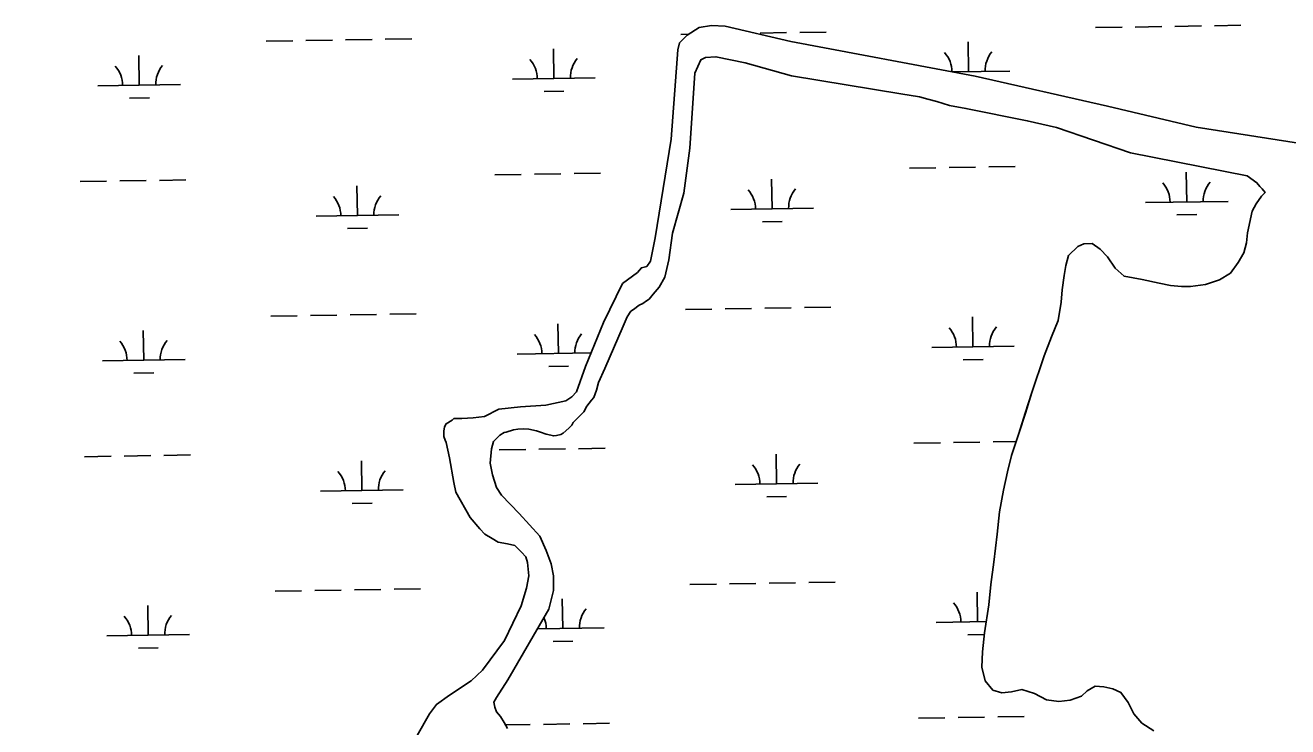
# Model space of a CAD drawing. Extents: x 3855477 to 3893699, y 299188 to 325115.
# Drawn here: x 3865336 to 3866863, y 319998 to 320846 of the extents above; entities that cross this region are included whole.
import ezdxf

# ---------------------------------------------------------------- set-up
doc = ezdxf.new("R2010")
doc.units = 0
for name, color, linetype in [('V-GRID-MAJR', 7, 'Continuous'), ('V-TOPO-SHOR', 7, 'Continuous'), ('V-WETL-SWMP', 7, 'Continuous')]:
    doc.layers.add(name, color=color, linetype=linetype)

msp = doc.modelspace()

# ---------------------------------------------------------------- linework, layer by layer
at = {"layer": 'V-GRID-MAJR'}
msp.add_spline([(3859493.4, 319767), (3864801.7, 319851.5), (3870110.1, 319936.8), (3875418.4, 320022.9), (3880726.7, 320109.8), (3886035, 320197.4), (3891343.3, 320285.8)], degree=3, dxfattribs=at)
at = {"layer": 'V-TOPO-SHOR'}
for points in [[(3866889.4, 320701.2), (3866752.6, 320722.8), (3866645.3, 320748), (3866485, 320784.2), (3866262.2, 320826.2), (3866182.5, 320844.8), (3866166.2, 320845.7), (3866151.1, 320843), (3866136.7, 320833.9), (3866127.5, 320824.4), (3866125.4, 320816), (3866124.3, 320805.2)], [(3866124.3, 320805.2), (3866117.4, 320708.2), (3866097.7, 320588.6), (3866092.1, 320560.6), (3866087.6, 320554.2), (3866081.2, 320552.5), (3866076.6, 320547), (3866058.4, 320533.5), (3866035.5, 320486.5), (3866013.5, 320433.1), (3866002.7, 320402.6), (3865997.2, 320396.3), (3865989.9, 320391.8), (3865965.4, 320386.5), (3865934.8, 320384.2)], [(3866836.1, 320643.6), (3866832.5, 320648.1), (3866829.7, 320650.9), (3866826.1, 320655.4), (3866814.4, 320663.7), (3866673.1, 320691.6), (3866583.5, 320722), (3866548.2, 320730.4), (3866473.9, 320745.3), (3866454, 320749), (3866438.6, 320753.6), (3866427.8, 320756.4), (3866417.8, 320759.2), (3866395.1, 320762.9), (3866262.9, 320784.5), (3866206.8, 320800.2), (3866171.4, 320807.7), (3866158.7, 320806.8), (3866153.3, 320804.1), (3866145.9, 320787.9), (3866140, 320697.2), (3866132.5, 320642.9), (3866118.9, 320594.5)], [(3866620.9, 320041), (3866613.7, 320034.7), (3866600.1, 320029.6), (3866586.6, 320028.1), (3866571.4, 320030.1), (3866556.8, 320037.8), (3866541.7, 320042.6), (3866529.3, 320039.9), (3866517.4, 320038.4), (3866506.6, 320041.6), (3866497.1, 320053.2), (3866493.2, 320069.6), (3866494.1, 320088.3), (3866496.6, 320110.9), (3866501.6, 320144.8), (3866504.1, 320169.4), (3866507.9, 320196.5), (3866511.6, 320230.3), (3866514.6, 320257.3), (3866519.5, 320283.6), (3866524.4, 320305.8), (3866529.3, 320325.7), (3866538.2, 320352), (3866545.9, 320376.6), (3866553.9, 320401.6), (3866568.5, 320446.1), (3866577.4, 320469.2), (3866585.5, 320488.6), (3866589.2, 320510.9), (3866590.4, 320526), (3866592.9, 320543.1), (3866595, 320555.5), (3866598.2, 320567.4), (3866609.4, 320578.1), (3866616.6, 320581.6), (3866626.6, 320582), (3866636.5, 320575.1), (3866645.2, 320565.9), (3866654.7, 320551.9), (3866665.4, 320542.3), (3866687.2, 320538.2), (3866707.9, 320533.8), (3866721.4, 320531.3), (3866735, 320530), (3866745.7, 320530), (3866764, 320532.3), (3866780.8, 320538.1), (3866794, 320546), (3866803.6, 320559.1), (3866810.4, 320570.6), (3866813.7, 320582.9), (3866814.9, 320594.9), (3866820.2, 320621.1), (3866825.1, 320629.8), (3866831.5, 320639), (3866836.1, 320643.6)], [(3866118.9, 320594.5), (3866114.5, 320562.1), (3866109.7, 320541.2), (3866102.8, 320529.2), (3866095.4, 320520.8), (3866090.7, 320514.6), (3866087.5, 320512.5), (3866082.8, 320509.4), (3866078.6, 320507.3), (3866071.8, 320502.1), (3866068.6, 320500.1), (3866063.9, 320493.3), (3866059.1, 320481.8), (3866036.8, 320430.6), (3866029.4, 320413.9), (3866026.8, 320404.5), (3866023.6, 320395.6), (3866020.9, 320392.5), (3866015.1, 320385.2), (3866011.4, 320378.4), (3866008.3, 320375.3), (3865998.8, 320365.4), (3865997.2, 320362.3), (3865993.5, 320358.6), (3865986.7, 320352.4), (3865983.5, 320350.8), (3865978.3, 320349.8), (3865975.2, 320349.3), (3865965.8, 320351.4), (3865959, 320353.6), (3865954.3, 320355.2), (3865944.9, 320357.3), (3865938.6, 320357.9), (3865931.8, 320357.4), (3865926.5, 320356.4), (3865917.6, 320353.8), (3865915, 320353.3), (3865909.7, 320350.2), (3865902.4, 320342.3), (3865899.7, 320333.5), (3865898, 320316.2), (3865901.1, 320302.1), (3865905.7, 320286.8), (3865912, 320277.4), (3865933.3, 320255.3), (3865958.3, 320227.9), (3865966, 320210.6), (3865972.2, 320194.4), (3865974.8, 320180.2), (3865974.7, 320162.4), (3865969.3, 320139.9), (3865919.7, 320054.4), (3865905.9, 320033), (3865902.8, 320027.2), (3865903.8, 320021), (3865905.8, 320015.7), (3865910.5, 320009.9), (3865915.2, 320002.6), (3865919.3, 319995.2)], [(3865934.8, 320384.2), (3865908.5, 320381.7), (3865891.2, 320372.7), (3865877.6, 320371), (3865864, 320370.1), (3865858.6, 320370.2), (3865854.1, 320370.2), (3865852.2, 320368.4), (3865844.9, 320363.9), (3865843.1, 320360.3), (3865842.2, 320354.8), (3865842.1, 320348.5), (3865843.9, 320343.9), (3865844.8, 320341.2), (3865848.9, 320322.7)], [(3865796.7, 319963.4), (3865824.7, 320013), (3865833.1, 320024.5), (3865848.9, 320035.9), (3865875.2, 320053), (3865888.8, 320066.1), (3865915.7, 320102), (3865935.8, 320143.8), (3865942.2, 320165.2), (3865944.9, 320179.9), (3865943.5, 320196.1), (3865941.4, 320202.9), (3865936.2, 320208.7), (3865932.6, 320212.4), (3865927.9, 320216.6), (3865919, 320218.7), (3865908, 320220.9), (3865900.7, 320225.1), (3865891.8, 320230.4), (3865885.6, 320236.7), (3865874.1, 320250.4), (3865856.5, 320281.4), (3865854, 320292.9), (3865848.9, 320322.7)], [(3866701.4, 319992.4), (3866686.7, 320002), (3866677.2, 320013.2), (3866670.5, 320026.8), (3866661.5, 320038.8), (3866651.9, 320043.2), (3866640.8, 320045.7), (3866630.5, 320046.5), (3866620.9, 320041)]]:
    msp.add_lwpolyline(points, dxfattribs=at)
at = {"layer": 'V-WETL-SWMP'}
for p, q in [((3866630.9, 320843), (3866662.9, 320843.5)), ((3866678.9, 320843.7), (3866710.9, 320844.3)), ((3866726.9, 320844.5), (3866758.9, 320845)), ((3866774.9, 320845.3), (3866806.8, 320845.8)), ((3865627.2, 320826.6), (3865659.2, 320827.1)), ((3865675.2, 320827.4), (3865707.2, 320827.9)), ((3865723.2, 320828.2), (3865755.2, 320828.7)), ((3865771.2, 320829), (3865803.2, 320829.5)), ((3866129, 320834.8), (3866138.4, 320834.9)), ((3866225, 320836.3), (3866257, 320836.9)), ((3866273, 320837.1), (3866305, 320837.6)), ((3866477.1, 320789.7), (3866476.5, 320825.7)), ((3865975.3, 320781.5), (3865974.7, 320817.5)), ((3865473.4, 320773.4), (3865472.9, 320809.3)), ((3865925.3, 320780.7), (3866025.3, 320782.3)), ((3866457.6, 320789.4), (3866527.1, 320790.5)), ((3865423.5, 320772.5), (3865523.4, 320774.2)), ((3865963.5, 320765.9), (3865987.5, 320766.3)), ((3865461.7, 320757.7), (3865485.7, 320758.1)), ((3866405.6, 320673.1), (3866437.6, 320673.6)), ((3866453.6, 320673.9), (3866485.6, 320674.4)), ((3866501.6, 320674.7), (3866533.6, 320675.2)), ((3865449.9, 320657.5), (3865481.9, 320658)), ((3865497.9, 320658.3), (3865529.9, 320658.8)), ((3865903.8, 320664.9), (3865935.8, 320665.4)), ((3865951.8, 320665.7), (3865983.8, 320666.2)), ((3865999.8, 320666.5), (3866031.8, 320667)), ((3866239.3, 320623.9), (3866238.7, 320659.9)), ((3866741.2, 320632.1), (3866740.6, 320668.1)), ((3865401.9, 320656.7), (3865433.9, 320657.3)), ((3865737.5, 320615.8), (3865736.9, 320651.8)), ((3866691.2, 320631.3), (3866791.2, 320632.9)), ((3865687.5, 320615), (3865787.5, 320616.6)), ((3866189.3, 320623.1), (3866289.3, 320624.8)), ((3866729.4, 320616.5), (3866753.4, 320616.9)), ((3865725.7, 320600.1), (3865749.7, 320600.5)), ((3866227.6, 320608.3), (3866251.6, 320608.7)), ((3866278.4, 320504.5), (3866310.4, 320505)), ((3865632.6, 320494), (3865664.6, 320494.5)), ((3865680.6, 320494.8), (3865712.6, 320495.3)), ((3865728.6, 320495.5), (3865760.6, 320496.1)), ((3865776.6, 320496.3), (3865808.6, 320496.8)), ((3866134.4, 320502.1), (3866166.4, 320502.7)), ((3866182.4, 320502.9), (3866214.4, 320503.5)), ((3866230.4, 320503.7), (3866262.4, 320504.2)), ((3866482.5, 320457.1), (3866482, 320493.1)), ((3865478.9, 320440.7), (3865478.3, 320476.7)), ((3865980.7, 320448.9), (3865980.1, 320484.9)), ((3865930.7, 320448.1), (3866020.2, 320449.5)), ((3866432.6, 320456.3), (3866532.5, 320457.9)), ((3865428.9, 320439.9), (3865528.9, 320441.5)), ((3865969, 320433.3), (3865993, 320433.7)), ((3866470.8, 320441.4), (3866494.8, 320441.8)), ((3865467.1, 320425.1), (3865491.1, 320425.5)), ((3866411, 320340.5), (3866443, 320341)), ((3866459, 320341.2), (3866491, 320341.8)), ((3866507, 320342), (3866534.9, 320342.5)), ((3865407.3, 320324.1), (3865439.3, 320324.6)), ((3865455.3, 320324.9), (3865487.3, 320325.4)), ((3865503.3, 320325.7), (3865535.3, 320326.2)), ((3865909.2, 320332.3), (3865941.2, 320332.8)), ((3865957.2, 320333.1), (3865989.2, 320333.6)), ((3866005.2, 320333.8), (3866037.2, 320334.4)), ((3866244.7, 320291.3), (3866244.2, 320327.3)), ((3865742.9, 320283.1), (3865742.3, 320319.1)), ((3866194.7, 320290.5), (3866294.7, 320292.1)), ((3865692.9, 320282.3), (3865792.9, 320284)), ((3866233, 320275.7), (3866257, 320276.1)), ((3865731.2, 320267.5), (3865755.2, 320267.9)), ((3866139.9, 320169.5), (3866171.9, 320170)), ((3866187.9, 320170.3), (3866219.9, 320170.8)), ((3866235.9, 320171.1), (3866267.9, 320171.6)), ((3866283.8, 320171.9), (3866315.8, 320172.4)), ((3865638, 320161.3), (3865670, 320161.9)), ((3865686, 320162.1), (3865718, 320162.6)), ((3865734, 320162.9), (3865766, 320163.4)), ((3865782, 320163.7), (3865814, 320164.2)), ((3866488, 320124.4), (3866487.4, 320160.4)), ((3865484.3, 320108.1), (3865483.7, 320144.1)), ((3865986.1, 320116.3), (3865985.5, 320152.3)), ((3866438, 320123.6), (3866498.7, 320124.6)), ((3865434.3, 320107.3), (3865534.3, 320108.9)), ((3865955.3, 320115.8), (3866036.1, 320117.1)), ((3866476.2, 320108.8), (3866496.4, 320109.1)), ((3865472.5, 320092.5), (3865496.5, 320092.9)), ((3865974.4, 320100.6), (3865998.4, 320101)), ((3865962.6, 320000.4), (3865994.6, 320001)), ((3866010.6, 320001.2), (3866042.6, 320001.7)), ((3866416.4, 320007.8), (3866448.4, 320008.3)), ((3866464.4, 320008.6), (3866496.4, 320009.1)), ((3866512.4, 320009.4), (3866544.4, 320009.9)), ((3865916.8, 319999.7), (3865946.6, 320000.2))]:
    msp.add_line(p, q, dxfattribs=at)
for points in [[(3866889.4, 320701.2), (3866752.6, 320722.8), (3866645.3, 320748), (3866485, 320784.2), (3866262.2, 320826.2), (3866182.5, 320844.8), (3866166.2, 320845.7), (3866151.1, 320843), (3866136.7, 320833.9), (3866127.5, 320824.4), (3866125.4, 320816), (3866124.3, 320805.2), (3866117.4, 320708.2), (3866097.7, 320588.6), (3866092.1, 320560.6), (3866087.6, 320554.2), (3866081.2, 320552.5), (3866076.6, 320547), (3866058.4, 320533.5), (3866035.5, 320486.5), (3866013.5, 320433.1), (3866002.7, 320402.6), (3865997.2, 320396.3), (3865989.9, 320391.8), (3865965.4, 320386.5), (3865934.8, 320384.2), (3865908.5, 320381.7), (3865891.2, 320372.7), (3865877.6, 320371), (3865864, 320370.1), (3865858.6, 320370.2), (3865854, 320370.2), (3865852.2, 320368.4), (3865844.9, 320363.9), (3865843.1, 320360.3), (3865842.2, 320354.8), (3865842.1, 320348.5), (3865843.9, 320343.9), (3865844.8, 320341.2), (3865848.9, 320322.7), (3865854, 320292.9), (3865856.5, 320281.4), (3865874.1, 320250.4), (3865885.6, 320236.7), (3865891.8, 320230.4), (3865900.7, 320225.1), (3865908, 320220.9), (3865919, 320218.7), (3865927.9, 320216.6), (3865932.6, 320212.4), (3865936.2, 320208.7), (3865941.4, 320202.9), (3865943.5, 320196.1), (3865944.9, 320179.9), (3865942.2, 320165.2), (3865935.8, 320143.8), (3865915.7, 320102), (3865888.8, 320066.1), (3865875.2, 320053), (3865848.9, 320035.9), (3865833.1, 320024.5), (3865824.7, 320013), (3865796.7, 319963.4)], [(3866118.9, 320594.5), (3866132.5, 320642.9), (3866140, 320697.2), (3866145.9, 320787.9), (3866153.3, 320804.1), (3866158.7, 320806.8), (3866171.4, 320807.7), (3866206.8, 320800.2), (3866262.9, 320784.5), (3866395.1, 320762.9), (3866417.8, 320759.2), (3866427.8, 320756.4), (3866438.6, 320753.6), (3866454, 320749), (3866473.9, 320745.3), (3866548.2, 320730.4), (3866583.5, 320722), (3866673.1, 320691.6), (3866814.4, 320663.7), (3866826.1, 320655.4), (3866829.7, 320650.9), (3866832.5, 320648.1), (3866836.1, 320643.6), (3866831.5, 320639), (3866825.1, 320629.8), (3866820.2, 320621.1), (3866814.9, 320594.9), (3866813.7, 320582.9), (3866810.4, 320570.6), (3866803.6, 320559.1), (3866794, 320546), (3866780.8, 320538.1), (3866764, 320532.3), (3866745.7, 320530), (3866735, 320530), (3866721.4, 320531.3), (3866707.9, 320533.8), (3866687.2, 320538.2), (3866665.4, 320542.3), (3866654.7, 320551.9), (3866645.2, 320565.9), (3866636.5, 320575.1), (3866626.6, 320582), (3866616.6, 320581.6), (3866609.4, 320578.1), (3866598.2, 320567.4), (3866595, 320555.5), (3866592.9, 320543.1), (3866590.4, 320526), (3866589.2, 320510.9), (3866585.5, 320488.6), (3866577.4, 320469.2), (3866568.5, 320446.1), (3866553.9, 320401.6), (3866545.8, 320376.6), (3866538.2, 320352), (3866529.3, 320325.7), (3866524.4, 320305.8), (3866519.5, 320283.6), (3866514.6, 320257.3), (3866511.6, 320230.3), (3866507.9, 320196.5), (3866504.1, 320169.4), (3866501.6, 320144.8), (3866496.6, 320110.9), (3866494.1, 320088.3), (3866493.2, 320069.6), (3866497.1, 320053.2), (3866506.6, 320041.6), (3866517.4, 320038.4), (3866529.3, 320039.9), (3866541.7, 320042.6), (3866556.8, 320037.8), (3866571.4, 320030.1), (3866586.6, 320028.1), (3866600.1, 320029.6), (3866613.7, 320034.7), (3866620.9, 320041), (3866630.5, 320046.5), (3866640.8, 320045.7), (3866651.9, 320043.2), (3866661.5, 320038.8), (3866670.5, 320026.8), (3866677.2, 320013.2), (3866686.7, 320002), (3866701.4, 319992.4)], [(3865919.3, 319995.2), (3865915.2, 320002.6), (3865910.5, 320009.9), (3865905.8, 320015.7), (3865903.8, 320021), (3865902.8, 320027.2), (3865905.9, 320033), (3865919.7, 320054.4), (3865969.3, 320139.9), (3865974.7, 320162.4), (3865974.8, 320180.2), (3865972.2, 320194.4), (3865966, 320210.6), (3865958.3, 320227.9), (3865933.3, 320255.3), (3865912, 320277.4), (3865905.7, 320286.8), (3865901.1, 320302.1), (3865898, 320316.2), (3865899.7, 320333.5), (3865902.4, 320342.3), (3865909.7, 320350.2), (3865915, 320353.3), (3865917.6, 320353.8), (3865926.5, 320356.4), (3865931.8, 320357.4), (3865938.6, 320357.9), (3865944.9, 320357.3), (3865954.3, 320355.2), (3865959, 320353.6), (3865965.8, 320351.4), (3865975.2, 320349.3), (3865978.3, 320349.8), (3865983.6, 320350.8), (3865986.7, 320352.4), (3865993.5, 320358.6), (3865997.2, 320362.3), (3865998.8, 320365.4), (3866008.3, 320375.3), (3866011.4, 320378.4), (3866015.1, 320385.2), (3866020.9, 320392.5), (3866023.6, 320395.6), (3866026.8, 320404.5), (3866029.4, 320413.9), (3866036.8, 320430.6), (3866059.1, 320481.8), (3866063.9, 320493.3), (3866068.6, 320500.1), (3866071.8, 320502.1), (3866078.6, 320507.3), (3866082.8, 320509.4), (3866087.5, 320512.5), (3866090.7, 320514.6), (3866095.4, 320520.8), (3866102.8, 320529.2), (3866109.7, 320541.2), (3866114.5, 320562.1), (3866118.9, 320594.5)]]:
    msp.add_lwpolyline(points, dxfattribs=at)
for centre, start, end in [((3866421.9, 320789.3), 0.3055, 41.7052), ((3866532.4, 320791.1), 140.1615, 181.7052), ((3865418.2, 320772.9), 0.1615, 41.7052), ((3865528.7, 320774.7), 140.1615, 181.7052), ((3865920, 320781.1), 0.1615, 41.7052), ((3866030.5, 320782.9), 140.1615, 181.7052), ((3866184.1, 320623.5), 0.1615, 41.7052), ((3866294.6, 320625.3), 140.1615, 181.7052), ((3866685.9, 320631.7), 0.1615, 41.7052), ((3866796.4, 320633.5), 140.1615, 181.7052), ((3865682.2, 320615.3), 0.1615, 41.7052), ((3865792.7, 320617.1), 140.1615, 181.7052), ((3866427.3, 320456.6), 0.1615, 41.7052), ((3866537.8, 320458.4), 140.1615, 181.7052), ((3865423.6, 320440.3), 0.1615, 41.7052), ((3865534.1, 320442.1), 140.1615, 181.7052), ((3865925.5, 320448.5), 0.1615, 41.7052), ((3866035.9, 320450.3), 140.1615, 181.7052), ((3865687.7, 320282.7), 0.1615, 41.7052), ((3865798.1, 320284.5), 140.1615, 181.7052), ((3866189.5, 320290.9), 0.1615, 41.7052), ((3866300, 320292.7), 140.1615, 181.7052), ((3866041.4, 320117.6), 140.1615, 181.7052), ((3866432.7, 320124), 0.1615, 41.7052), ((3865429, 320107.7), 0.1615, 41.7052), ((3865539.5, 320109.5), 140.1615, 181.7052), ((3865930.9, 320115.8), 0.1615, 22.9906)]:
    msp.add_arc(centre, 35.2, start, end, dxfattribs=at)

doc.saveas('drawing.dxf')
